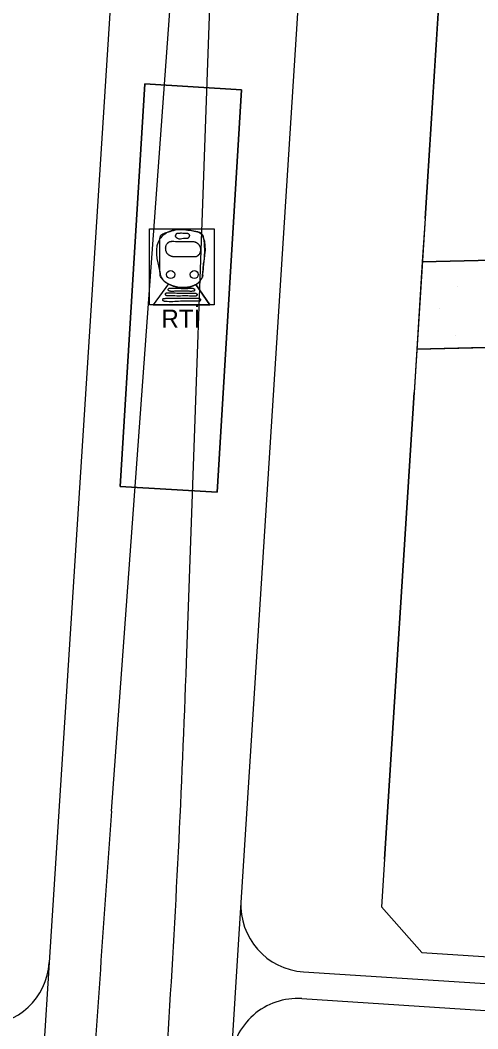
# Model space of a CAD drawing. Extents: x 419109 to 421295, y 4452223 to 4457798.
# Drawn here: x 420130.9 to 420199.2, y 4454094.1 to 4454244.8 of the extents above; entities that cross this region are included whole.
import ezdxf

# ---------------------------------------------------------------- set-up
doc = ezdxf.new("R2010")
doc.units = 0
for name, color, linetype in [('ADAKENARI', 7, 'Continuous'), ('Default', 7, 'Continuous'), ('KALDIRIM', 7, 'Continuous'), ('LJ_SEMBOL', 7, 'Continuous'), ('PL_AYA_PARK_DINLENME', 7, 'Continuous'), ('PL_RAYLI_TOPLU_TAŞIMA_İST', 7, 'Continuous'), ('PL_TURZM', 7, 'Continuous'), ('RAYLI_TOPLU_TAŞIMA_HATTI', 7, 'Continuous'), ('TR_PARKALANI', 7, 'Continuous'), ('TR_TİC_TURIZM_K', 7, 'Continuous')]:
    doc.layers.add(name, color=color, linetype=linetype)

# ---------------------------------------------------------------- blocks, each defined once
blk = doc.blocks.new('POINT_DISPLAY')
at = {"layer": 'Default'}
blk.add_line((0, 0), (0, 0), dxfattribs=at)

msp = doc.modelspace()

# ---------------------------------------------------------------- linework, layer by layer
at = {"layer": 'ADAKENARI'}
for p, q in [((420191.33, 4454215.19), (420200.47, 4454359.35)), ((420191.33, 4454215.19), (420189.69, 4454189.18)), ((420276.85, 4454210.75), (420190.92, 4454208.7)), ((420190.1, 4454195.67), (420275.98, 4454197.73)), ((420185.27, 4454119.45), (420189.69, 4454189.18))]:
    msp.add_line(p, q, dxfattribs=at)
msp.add_lwpolyline([(420149.49, 4454235.29), (420163.95, 4454234.41), (420160.29, 4454174.28), (420145.82, 4454175.16)], close=True, dxfattribs=at)
msp.add_lwpolyline([(420185.27, 4454119.45), (420184.82, 4454112.34), (420190.86, 4454105.48), (420262.36, 4454100.87), (420269.94, 4454107.52), (420270.6, 4454117.3)], dxfattribs=at)
at = {"layer": 'KALDIRIM'}
for p, q in [((420146.18, 4454276.24), (420135.21, 4454104)), ((420174.12, 4454274.51), (420163.43, 4454106.7)), ((420163.43, 4454106.7), (420161.83, 4454081.45)), ((420135.21, 4454104), (420133.68, 4454080.03)), ((420173.19, 4454102.6), (420216.53, 4454099.81)), ((420172.95, 4454098.61), (420216.25, 4454095.82))]:
    msp.add_line(p, q, dxfattribs=at)
for centre, start, end in [((420173.83, 4454112.58), 176.3547, 266.3166), ((420125.23, 4454104.64), 269.8236, 356.3547), ((420172.3, 4454088.63), 86.3166, 176.3547)]:
    msp.add_arc(centre, 10, start, end, dxfattribs=at)
at = {"layer": 'LJ_SEMBOL'}
for p, q in [((420153, 4454205.4), (420150.75, 4454202.3)), ((420153, 4454205.4), (420150.75, 4454202.3)), ((420157.13, 4454205.33), (420159.21, 4454202.3)), ((420159.21, 4454202.3), (420157.13, 4454205.33)), ((420150.75, 4454202.3), (420159.21, 4454202.3))]:
    msp.add_line(p, q, dxfattribs=at)
msp.add_lwpolyline([(420150.21, 4454213.62), (420159.86, 4454213.62), (420159.86, 4454202.3), (420150.21, 4454202.3)], close=True, dxfattribs=at)
for centre in [(420153.35, 4454206.81), (420153.35, 4454206.81), (420156.87, 4454206.81), (420156.87, 4454206.81)]:
    msp.add_circle(centre, 0.601, dxfattribs=at)
for points in [[(420151.75, 4454207.2), (420151.75, 4454212.15), (420153.15, 4454213.23), (420156.82, 4454213.32), (420157.9, 4454212.93), (420158.22, 4454212.42), (420158.13, 4454206.99), (420158.03, 4454206.33), (420157.92, 4454206.15), (420157.75, 4454205.89), (420157, 4454205.26), (420153.3, 4454205.26), (420152.53, 4454205.71), (420152.08, 4454206.15), (420151.77, 4454206.88), (420151.75, 4454207.2)], [(420155.24, 4454212.2), (420154.43, 4454212.2), (420154.41, 4454212.21), (420154.39, 4454212.21), (420154.34, 4454212.23), (420154.32, 4454212.24), (420154.3, 4454212.25), (420154.28, 4454212.26), (420154.26, 4454212.28), (420154.24, 4454212.3), (420154.22, 4454212.32), (420154.19, 4454212.36), (420154.16, 4454212.4), (420154.13, 4454212.44), (420154.11, 4454212.48), (420154.09, 4454212.51), (420154.09, 4454212.59), (420154.09, 4454212.61), (420154.09, 4454212.62), (420154.1, 4454212.66), (420154.11, 4454212.7), (420154.13, 4454212.73), (420154.15, 4454212.78), (420154.17, 4454212.83), (420154.2, 4454212.88), (420154.21, 4454212.9), (420154.23, 4454212.92), (420154.24, 4454212.94), (420154.26, 4454212.96), (420154.28, 4454212.98), (420154.3, 4454212.99), (420154.31, 4454213.01), (420154.34, 4454213.02), (420154.36, 4454213.02), (420154.38, 4454213.02), (420154.79, 4454213.02), (420154.98, 4454213.03)], [(420154.1, 4454212.49), (420154.09, 4454212.51), (420154.09, 4454212.53), (420154.09, 4454212.55), (420154.09, 4454212.59), (420154.09, 4454212.61), (420154.09, 4454212.62), (420154.1, 4454212.66), (420154.11, 4454212.7), (420154.13, 4454212.73), (420154.15, 4454212.78), (420154.17, 4454212.83), (420154.2, 4454212.88), (420154.21, 4454212.9), (420154.23, 4454212.92), (420154.24, 4454212.94), (420154.26, 4454212.96), (420154.28, 4454212.98), (420154.3, 4454212.99), (420154.31, 4454213.01), (420154.34, 4454213.02), (420154.36, 4454213.02), (420154.38, 4454213.02), (420154.48, 4454213.02), (420154.59, 4454213.02), (420154.69, 4454213.02), (420154.79, 4454213.02), (420154.98, 4454213.03)], [(420155.24, 4454212.2), (420154.43, 4454212.2), (420154.41, 4454212.21), (420154.39, 4454212.21), (420154.34, 4454212.23), (420154.32, 4454212.24), (420154.3, 4454212.25), (420154.28, 4454212.26), (420154.26, 4454212.28), (420154.24, 4454212.3), (420154.22, 4454212.32), (420154.19, 4454212.36), (420154.16, 4454212.4), (420154.13, 4454212.44), (420154.11, 4454212.48), (420154.1, 4454212.49)], [(420154.98, 4454213.03), (420155.79, 4454213.02), (420155.82, 4454213.02), (420155.84, 4454213.01), (420155.89, 4454213), (420155.91, 4454212.99), (420155.93, 4454212.97), (420155.95, 4454212.96), (420155.97, 4454212.94), (420155.99, 4454212.92), (420156.01, 4454212.91), (420156.04, 4454212.87), (420156.07, 4454212.82), (420156.1, 4454212.78), (420156.12, 4454212.75), (420156.13, 4454212.71), (420156.14, 4454212.64), (420156.14, 4454212.62), (420156.14, 4454212.6), (420156.13, 4454212.56), (420156.12, 4454212.53), (420156.1, 4454212.49), (420156.08, 4454212.44), (420156.05, 4454212.4), (420156.03, 4454212.35), (420156.01, 4454212.32), (420156, 4454212.3), (420155.99, 4454212.28), (420155.97, 4454212.26), (420155.95, 4454212.25), (420155.93, 4454212.23), (420155.91, 4454212.22), (420155.89, 4454212.21), (420155.87, 4454212.2), (420155.85, 4454212.2), (420155.44, 4454212.2), (420155.24, 4454212.2)], [(420154.98, 4454213.03), (420155.79, 4454213.02), (420155.82, 4454213.02), (420155.84, 4454213.01), (420155.89, 4454213), (420155.91, 4454212.99), (420155.93, 4454212.97), (420155.95, 4454212.96), (420155.97, 4454212.94), (420155.99, 4454212.92), (420156.01, 4454212.91), (420156.04, 4454212.87), (420156.07, 4454212.82), (420156.1, 4454212.78), (420156.12, 4454212.75), (420156.12, 4454212.74)], [(420156.12, 4454212.74), (420156.13, 4454212.71), (420156.14, 4454212.69), (420156.14, 4454212.67), (420156.14, 4454212.64), (420156.14, 4454212.62), (420156.14, 4454212.6), (420156.13, 4454212.56), (420156.12, 4454212.53), (420156.1, 4454212.49), (420156.08, 4454212.44), (420156.05, 4454212.4), (420156.03, 4454212.35), (420156.01, 4454212.32), (420156, 4454212.3), (420155.99, 4454212.28), (420155.97, 4454212.26), (420155.95, 4454212.25), (420155.93, 4454212.23), (420155.91, 4454212.22), (420155.89, 4454212.21), (420155.87, 4454212.2), (420155.85, 4454212.2), (420155.44, 4454212.2), (420155.24, 4454212.2)], [(420155.09, 4454209.47), (420153.78, 4454209.47), (420153.68, 4454209.48), (420153.59, 4454209.5), (420153.4, 4454209.56), (420153.21, 4454209.65), (420153.12, 4454209.7), (420153.04, 4454209.76), (420152.95, 4454209.84), (420152.86, 4454209.92), (420152.79, 4454210.02), (420152.76, 4454210.07), (420152.74, 4454210.13), (420152.69, 4454210.25), (420152.65, 4454210.37), (420152.62, 4454210.5), (420152.61, 4454210.62), (420152.6, 4454210.74), (420152.61, 4454210.87), (420152.63, 4454210.99), (420152.66, 4454211.12), (420152.73, 4454211.28), (420152.82, 4454211.43), (420152.86, 4454211.48), (420152.9, 4454211.52), (420152.95, 4454211.56), (420153, 4454211.61), (420153.05, 4454211.65), (420153.11, 4454211.69), (420153.23, 4454211.75), (420153.36, 4454211.77), (420153.59, 4454211.78), (420153.82, 4454211.78), (420154.29, 4454211.77), (420154.75, 4454211.76), (420154.98, 4454211.76), (420155.22, 4454211.76), (420155.31, 4454211.76)], [(420152.6, 4454210.79), (420152.61, 4454210.87), (420152.63, 4454210.99), (420152.66, 4454211.12), (420152.73, 4454211.28), (420152.82, 4454211.43), (420152.86, 4454211.48), (420152.9, 4454211.52), (420152.95, 4454211.56), (420153, 4454211.61), (420153.05, 4454211.65), (420153.11, 4454211.69), (420153.17, 4454211.72), (420153.2, 4454211.74), (420153.23, 4454211.75), (420153.29, 4454211.77), (420153.36, 4454211.77), (420153.59, 4454211.78), (420153.82, 4454211.78), (420154.29, 4454211.77), (420154.75, 4454211.76), (420154.98, 4454211.76), (420155.22, 4454211.76), (420155.31, 4454211.76)], [(420155.09, 4454209.47), (420153.78, 4454209.47), (420153.68, 4454209.48), (420153.59, 4454209.5), (420153.4, 4454209.56), (420153.35, 4454209.58), (420153.3, 4454209.6), (420153.21, 4454209.65), (420153.12, 4454209.7), (420153.04, 4454209.76), (420152.95, 4454209.84), (420152.86, 4454209.92), (420152.79, 4454210.02), (420152.76, 4454210.07), (420152.74, 4454210.13), (420152.69, 4454210.25), (420152.65, 4454210.37), (420152.62, 4454210.5), (420152.61, 4454210.62), (420152.6, 4454210.74), (420152.6, 4454210.79)], [(420155.31, 4454211.76), (420156.62, 4454211.76), (420156.72, 4454211.76), (420156.81, 4454211.74), (420157, 4454211.68), (420157.19, 4454211.59), (420157.28, 4454211.53), (420157.36, 4454211.47), (420157.45, 4454211.4), (420157.54, 4454211.31), (420157.61, 4454211.21), (420157.64, 4454211.16), (420157.66, 4454211.1), (420157.71, 4454210.98), (420157.75, 4454210.86), (420157.78, 4454210.74), (420157.79, 4454210.61), (420157.8, 4454210.49), (420157.79, 4454210.36), (420157.77, 4454210.24), (420157.74, 4454210.12), (420157.67, 4454209.95), (420157.58, 4454209.8), (420157.54, 4454209.76), (420157.5, 4454209.72), (420157.45, 4454209.67), (420157.4, 4454209.62), (420157.35, 4454209.58), (420157.29, 4454209.54), (420157.17, 4454209.48), (420157.04, 4454209.46), (420156.81, 4454209.46), (420156.58, 4454209.46), (420156.11, 4454209.47), (420155.65, 4454209.47), (420155.42, 4454209.48), (420155.18, 4454209.47), (420155.09, 4454209.47)], [(420157.8, 4454210.44), (420157.79, 4454210.36), (420157.77, 4454210.24), (420157.74, 4454210.12), (420157.67, 4454209.95), (420157.58, 4454209.8), (420157.54, 4454209.76), (420157.5, 4454209.72), (420157.45, 4454209.67), (420157.4, 4454209.62), (420157.35, 4454209.58), (420157.29, 4454209.54), (420157.23, 4454209.51), (420157.2, 4454209.5), (420157.17, 4454209.48), (420157.11, 4454209.47), (420157.04, 4454209.46), (420156.81, 4454209.46), (420156.58, 4454209.46), (420156.11, 4454209.47), (420155.65, 4454209.47), (420155.42, 4454209.48), (420155.18, 4454209.47), (420155.09, 4454209.47)], [(420155.31, 4454211.76), (420156.62, 4454211.76), (420156.72, 4454211.76), (420156.81, 4454211.74), (420157, 4454211.68), (420157.05, 4454211.66), (420157.1, 4454211.64), (420157.19, 4454211.59), (420157.28, 4454211.53), (420157.36, 4454211.47), (420157.45, 4454211.4), (420157.54, 4454211.31), (420157.61, 4454211.21), (420157.64, 4454211.16), (420157.66, 4454211.1), (420157.71, 4454210.98), (420157.75, 4454210.86), (420157.78, 4454210.74), (420157.79, 4454210.61), (420157.8, 4454210.49), (420157.8, 4454210.44)], [(420153.94, 4454204.31), (420153.36, 4454204.3), (420153.28, 4454204.31), (420153.2, 4454204.32), (420153.12, 4454204.35), (420153.08, 4454204.38), (420153.06, 4454204.39), (420153.04, 4454204.41), (420153, 4454204.45), (420152.98, 4454204.49), (420152.97, 4454204.54), (420152.97, 4454204.56), (420152.97, 4454204.59), (420152.99, 4454204.63), (420153.01, 4454204.68), (420153.05, 4454204.72), (420153.07, 4454204.74), (420153.09, 4454204.75), (420153.18, 4454204.76), (420153.27, 4454204.77), (420153.46, 4454204.77), (420153.64, 4454204.77), (420153.94, 4454204.77)], [(420153.94, 4454204.31), (420153.36, 4454204.3), (420153.28, 4454204.31), (420153.2, 4454204.32), (420153.12, 4454204.35), (420153.08, 4454204.38), (420153.06, 4454204.39), (420153.04, 4454204.41), (420153, 4454204.45), (420152.98, 4454204.49), (420152.97, 4454204.54), (420152.97, 4454204.56), (420152.97, 4454204.59), (420152.99, 4454204.63), (420153.01, 4454204.68), (420153.05, 4454204.72), (420153.07, 4454204.74), (420153.09, 4454204.75), (420153.18, 4454204.76), (420153.27, 4454204.77), (420153.46, 4454204.77), (420153.64, 4454204.77), (420153.94, 4454204.77)], [(420157.13, 4454205.33), (420157, 4454205.26), (420156.57, 4454205.08), (420156.11, 4454204.95), (420155.15, 4454204.87), (420154.2, 4454204.98), (420153.52, 4454205.18), (420153.3, 4454205.26), (420153.15, 4454205.33), (420153, 4454205.4)], [(420153.94, 4454204.77), (420156.54, 4454204.77), (420156.62, 4454204.77), (420156.7, 4454204.75), (420156.78, 4454204.72), (420156.82, 4454204.7), (420156.84, 4454204.68), (420156.86, 4454204.67), (420156.9, 4454204.63), (420156.92, 4454204.58), (420156.93, 4454204.53), (420156.93, 4454204.51), (420156.93, 4454204.49), (420156.91, 4454204.44), (420156.89, 4454204.39), (420156.86, 4454204.35), (420156.83, 4454204.34), (420156.81, 4454204.33), (420156.72, 4454204.31), (420156.63, 4454204.31), (420156.44, 4454204.3), (420156.26, 4454204.3), (420156.08, 4454204.31), (420153.94, 4454204.31)], [(420153.94, 4454204.77), (420156.54, 4454204.77), (420156.62, 4454204.77), (420156.7, 4454204.75), (420156.78, 4454204.72), (420156.82, 4454204.7), (420156.84, 4454204.68), (420156.86, 4454204.67), (420156.9, 4454204.63), (420156.92, 4454204.58), (420156.93, 4454204.53), (420156.93, 4454204.51), (420156.93, 4454204.49), (420156.91, 4454204.44), (420156.89, 4454204.39), (420156.86, 4454204.35), (420156.83, 4454204.34), (420156.81, 4454204.33), (420156.72, 4454204.31), (420156.63, 4454204.31), (420156.44, 4454204.3), (420156.26, 4454204.3), (420156.08, 4454204.31), (420153.94, 4454204.31)], [(420154.81, 4454202.82), (420152.55, 4454202.78), (420152.46, 4454202.79), (420152.38, 4454202.81), (420152.3, 4454202.84), (420152.26, 4454202.86), (420152.24, 4454202.88), (420152.22, 4454202.89), (420152.19, 4454202.93), (420152.16, 4454202.98), (420152.15, 4454203.02), (420152.15, 4454203.05), (420152.16, 4454203.07), (420152.17, 4454203.12), (420152.19, 4454203.17), (420152.23, 4454203.21), (420152.25, 4454203.22), (420152.27, 4454203.23), (420152.36, 4454203.24), (420152.46, 4454203.25), (420152.64, 4454203.26), (420152.82, 4454203.26), (420154.81, 4454203.29)], [(420154.81, 4454202.82), (420152.55, 4454202.78), (420152.46, 4454202.79), (420152.38, 4454202.81), (420152.3, 4454202.84), (420152.26, 4454202.86), (420152.24, 4454202.88), (420152.22, 4454202.89), (420152.19, 4454202.93), (420152.16, 4454202.98), (420152.15, 4454203.02), (420152.15, 4454203.05), (420152.16, 4454203.07), (420152.17, 4454203.12), (420152.19, 4454203.17), (420152.23, 4454203.21), (420152.25, 4454203.22), (420152.27, 4454203.23), (420152.36, 4454203.24), (420152.46, 4454203.25), (420152.64, 4454203.26), (420152.82, 4454203.26), (420154.81, 4454203.29)], [(420154.29, 4454203.59), (420152.96, 4454203.61), (420152.87, 4454203.61), (420152.79, 4454203.63), (420152.71, 4454203.66), (420152.67, 4454203.69), (420152.65, 4454203.7), (420152.63, 4454203.72), (420152.6, 4454203.76), (420152.57, 4454203.8), (420152.56, 4454203.85), (420152.56, 4454203.87), (420152.57, 4454203.89), (420152.58, 4454203.94), (420152.6, 4454203.99), (420152.64, 4454204.03), (420152.66, 4454204.05), (420152.68, 4454204.06), (420152.77, 4454204.07), (420152.87, 4454204.08), (420153.05, 4454204.08), (420153.23, 4454204.08), (420154.29, 4454204.05)], [(420154.29, 4454203.59), (420152.96, 4454203.61), (420152.87, 4454203.61), (420152.79, 4454203.63), (420152.71, 4454203.66), (420152.67, 4454203.69), (420152.65, 4454203.7), (420152.63, 4454203.72), (420152.6, 4454203.76), (420152.57, 4454203.8), (420152.56, 4454203.85), (420152.56, 4454203.87), (420152.57, 4454203.89), (420152.58, 4454203.94), (420152.6, 4454203.99), (420152.64, 4454204.03), (420152.66, 4454204.05), (420152.68, 4454204.06), (420152.77, 4454204.07), (420152.87, 4454204.08), (420153.05, 4454204.08), (420153.23, 4454204.08), (420154.29, 4454204.05)], [(420154.29, 4454204.05), (420156.89, 4454204.05), (420156.98, 4454204.05), (420157.06, 4454204.03), (420157.14, 4454204), (420157.18, 4454203.98), (420157.2, 4454203.96), (420157.22, 4454203.95), (420157.25, 4454203.91), (420157.28, 4454203.86), (420157.29, 4454203.81), (420157.29, 4454203.79), (420157.28, 4454203.77), (420157.27, 4454203.72), (420157.25, 4454203.67), (420157.21, 4454203.63), (420157.19, 4454203.62), (420157.17, 4454203.61), (420157.08, 4454203.59), (420156.98, 4454203.59), (420156.8, 4454203.58), (420156.62, 4454203.58), (420156.43, 4454203.59), (420154.29, 4454203.59)], [(420154.29, 4454204.05), (420156.89, 4454204.05), (420156.98, 4454204.05), (420157.06, 4454204.03), (420157.14, 4454204), (420157.18, 4454203.98), (420157.2, 4454203.96), (420157.22, 4454203.95), (420157.25, 4454203.91), (420157.28, 4454203.86), (420157.29, 4454203.81), (420157.29, 4454203.79), (420157.28, 4454203.77), (420157.27, 4454203.72), (420157.25, 4454203.67), (420157.21, 4454203.63), (420157.19, 4454203.62), (420157.17, 4454203.61), (420157.08, 4454203.59), (420156.98, 4454203.59), (420156.8, 4454203.58), (420156.62, 4454203.58), (420156.43, 4454203.59), (420154.29, 4454203.59)], [(420154.81, 4454203.29), (420157.41, 4454203.29), (420157.5, 4454203.29), (420157.58, 4454203.27), (420157.66, 4454203.24), (420157.7, 4454203.22), (420157.72, 4454203.2), (420157.73, 4454203.19), (420157.77, 4454203.15), (420157.8, 4454203.1), (420157.8, 4454203.05), (420157.8, 4454203.03), (420157.8, 4454203.01), (420157.79, 4454202.96), (420157.76, 4454202.91), (420157.73, 4454202.87), (420157.71, 4454202.85), (420157.68, 4454202.85), (420157.59, 4454202.83), (420157.5, 4454202.82), (420157.32, 4454202.82), (420157.13, 4454202.82), (420156.95, 4454202.82), (420154.81, 4454202.82)], [(420154.81, 4454203.29), (420157.41, 4454203.29), (420157.5, 4454203.29), (420157.58, 4454203.27), (420157.66, 4454203.24), (420157.7, 4454203.22), (420157.72, 4454203.2), (420157.73, 4454203.19), (420157.77, 4454203.15), (420157.8, 4454203.1), (420157.8, 4454203.05), (420157.8, 4454203.03), (420157.8, 4454203.01), (420157.79, 4454202.96), (420157.76, 4454202.91), (420157.73, 4454202.87), (420157.71, 4454202.85), (420157.68, 4454202.85), (420157.59, 4454202.83), (420157.5, 4454202.82), (420157.32, 4454202.82), (420157.13, 4454202.82), (420156.95, 4454202.82), (420154.81, 4454202.82)]]:
    msp.add_spline(points, degree=3, dxfattribs=at)
msp.add_open_spline([(420151.75, 4454207.2), (420151.76, 4454207.09), (420151.76, 4454206.99), (420151.77, 4454206.88), (420151.78, 4454206.62), (420151.92, 4454206.38), (420152.08, 4454206.15), (420152.21, 4454205.97), (420152.35, 4454205.84), (420152.53, 4454205.71), (420152.77, 4454205.51), (420153.03, 4454205.37), (420153.3, 4454205.26), (420154.44, 4454204.79), (420155.87, 4454204.69), (420157, 4454205.26), (420157.3, 4454205.41), (420157.57, 4454205.61), (420157.75, 4454205.89), (420157.8, 4454205.97), (420157.86, 4454206.06), (420157.92, 4454206.15), (420157.95, 4454206.21), (420158, 4454206.26), (420158.03, 4454206.33), (420158.15, 4454206.53), (420158.11, 4454206.77), (420158.13, 4454206.99), (420158.31, 4454208.79), (420158.45, 4454210.62), (420158.22, 4454212.42), (420158.2, 4454212.62), (420158.08, 4454212.79), (420157.9, 4454212.93), (420157.55, 4454213.19), (420157.19, 4454213.25), (420156.82, 4454213.32), (420155.62, 4454213.53), (420154.36, 4454213.6), (420153.15, 4454213.23), (420152.57, 4454213.05), (420151.75, 4454212.74), (420151.75, 4454212.15), (420151.75, 4454210.5), (420151.75, 4454208.85), (420151.75, 4454207.2)], degree=3, dxfattribs=at)
at = {"layer": 'PL_AYA_PARK_DINLENME'}
msp.add_lwpolyline([(420190.92, 4454208.7), (420190.1, 4454195.67), (420275.98, 4454197.73), (420276.85, 4454210.75), (420190.92, 4454208.7)], dxfattribs=at)
at = {"layer": 'PL_RAYLI_TOPLU_TAŞIMA_İST'}
msp.add_lwpolyline([(420160.29, 4454174.28), (420163.95, 4454234.41), (420149.49, 4454235.29), (420145.82, 4454175.16), (420160.29, 4454174.28)], dxfattribs=at)
at = {"layer": 'PL_TURZM'}
for points in [[(420276.85, 4454210.75), (420277.28, 4454217.24), (420288.08, 4454378.66), (420283.53, 4454382.57), (420205.67, 4454365.41), (420200.47, 4454359.35), (420191.33, 4454215.19), (420190.92, 4454208.7), (420276.85, 4454210.75)], [(420190.1, 4454195.67), (420189.69, 4454189.18), (420185.27, 4454119.45), (420184.82, 4454112.34), (420190.86, 4454105.48), (420262.36, 4454100.87), (420269.94, 4454107.52), (420270.6, 4454117.3), (420275.54, 4454191.24), (420275.98, 4454197.73), (420190.1, 4454195.67)]]:
    msp.add_lwpolyline(points, dxfattribs=at)
at = {"layer": 'RAYLI_TOPLU_TAŞIMA_HATTI'}
for p, q in [((420144.52, 4454126.6), (420156.94, 4454297.21)), ((420155.71, 4454148.79), (420159.57, 4454257.62))]:
    msp.add_line(p, q, dxfattribs=at)
for centre, radius, start, end in [((418156.97, 4454219.69), 2000, 356.347, 357.96847), ((425131.31, 4453763.48), 5000, 175.83533, 176.347)]:
    msp.add_arc(centre, radius, start, end, dxfattribs=at)
at = {"layer": 'TR_TİC_TURIZM_K'}
for points in [[(420191.33, 4454215.19), (420190.92, 4454208.7), (420276.85, 4454210.75), (420277.28, 4454217.24), (420288.08, 4454378.66), (420283.53, 4454382.57), (420205.67, 4454365.41), (420200.47, 4454359.35), (420191.33, 4454215.19)], [(420270.6, 4454117.3), (420275.54, 4454191.24), (420275.98, 4454197.73), (420190.1, 4454195.67), (420189.69, 4454189.18), (420185.27, 4454119.45), (420184.82, 4454112.34), (420190.86, 4454105.48), (420262.36, 4454100.87), (420269.94, 4454107.52), (420270.6, 4454117.3)]]:
    msp.add_lwpolyline(points, dxfattribs=at)

# ---------------------------------------------------------------- block references
at = {"layer": 'TR_PARKALANI', "xscale": 0.1, "yscale": 0.10000000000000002}
for p in [(420190.78, 4454205.2), (420196.23, 4454205.01), (420193.51, 4454201.73), (420195.92, 4454197.71)]:
    msp.add_blockref('POINT_DISPLAY', p, dxfattribs=at)

# ---------------------------------------------------------------- texts
at = {"layer": 'LJ_SEMBOL'}
msp.add_text('RTİ', height=2.7, dxfattribs=at).set_placement((420151.96, 4454198.88))

doc.saveas('drawing.dxf')
